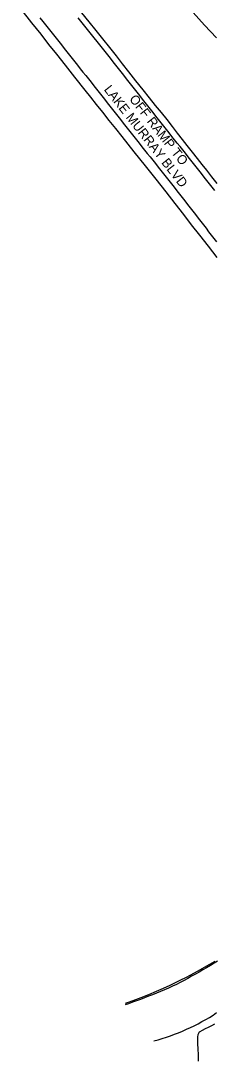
# Model space of a CAD drawing. Extents: x 1948091 to 1975253, y 787267 to 823306.
# Drawn here: x 1948999 to 1949111, y 821513 to 822114 of the extents above; entities that cross this region are included whole.
import ezdxf

# ---------------------------------------------------------------- set-up
doc = ezdxf.new("R2010")
doc.units = 0
for name, color, linetype in [('RD_EX_Pavement_Markings', 7, 'Continuous'), ('RD_EX_Road', 7, 'Continuous'), ('RD_TX_RoadID', 7, 'Continuous')]:
    doc.layers.add(name, color=color, linetype=linetype)

msp = doc.modelspace()

# ---------------------------------------------------------------- linework, layer by layer
at = {"layer": 'RD_EX_Pavement_Markings'}
for points in [[(1949010.29, 822115.94), (1949011.86, 822113.99), (1949013.43, 822112.05), (1949015, 822110.1), (1949016.56, 822108.15), (1949018.13, 822106.2), (1949019.7, 822104.26), (1949021.27, 822102.31), (1949022.83, 822100.36), (1949024.38, 822098.4), (1949025.93, 822096.44), (1949027.48, 822094.48), (1949029.03, 822092.52), (1949030.58, 822090.55), (1949032.13, 822088.59), (1949033.68, 822086.63), (1949035.23, 822084.67), (1949036.78, 822082.71), (1949038.33, 822080.74), (1949039.88, 822078.78), (1949041.43, 822076.82), (1949042.97, 822074.86), (1949044.52, 822072.9), (1949046.07, 822070.94), (1949047.62, 822068.97), (1949049.17, 822067.01), (1949050.72, 822065.05), (1949052.27, 822063.09), (1949053.83, 822061.13), (1949055.39, 822059.18), (1949056.94, 822057.22), (1949058.5, 822055.27), (1949060.06, 822053.31), (1949061.61, 822051.35), (1949063.17, 822049.4), (1949064.73, 822047.44), (1949066.28, 822045.49), (1949067.84, 822043.53), (1949069.4, 822041.58), (1949070.95, 822039.62), (1949072.51, 822037.66), (1949074.07, 822035.71), (1949075.62, 822033.75), (1949077.18, 822031.8), (1949078.74, 822029.84), (1949080.29, 822027.89), (1949081.85, 822025.93), (1949083.41, 822023.98), (1949084.96, 822022.02), (1949086.52, 822020.06), (1949088.08, 822018.11), (1949089.63, 822016.15), (1949091.17, 822014.18), (1949092.7, 822012.21), (1949094.24, 822010.24), (1949095.77, 822008.26), (1949097.31, 822006.29), (1949098.84, 822004.32), (1949100.38, 822002.35), (1949101.91, 822000.37), (1949103.45, 821998.4), (1949104.98, 821996.43), (1949106.51, 821994.45), (1949108.05, 821992.48), (1949109.58, 821990.51), (1949111.12, 821988.54), (1949112.65, 821986.56)], [(1949111.61, 822016.2), (1949110.06, 822018.16), (1949108.51, 822020.12), (1949106.96, 822022.08), (1949105.41, 822024.04), (1949103.86, 822026), (1949102.31, 822027.97), (1949100.76, 822029.93), (1949099.21, 822031.89), (1949097.66, 822033.85), (1949096.11, 822035.81), (1949094.55, 822037.76), (1949093, 822039.72), (1949091.45, 822041.68), (1949089.89, 822043.64), (1949088.34, 822045.6), (1949086.79, 822047.56), (1949085.23, 822049.52), (1949083.68, 822051.47), (1949082.13, 822053.43), (1949080.57, 822055.39), (1949079.02, 822057.35), (1949077.47, 822059.31), (1949075.91, 822061.27), (1949074.36, 822063.23), (1949072.81, 822065.18), (1949071.25, 822067.14), (1949069.7, 822069.1), (1949068.15, 822071.07), (1949066.6, 822073.03), (1949065.05, 822074.99), (1949063.51, 822076.95), (1949061.96, 822078.91), (1949060.41, 822080.87), (1949058.86, 822082.83), (1949057.31, 822084.8), (1949055.76, 822086.76), (1949054.21, 822088.72), (1949052.66, 822090.68), (1949051.11, 822092.64), (1949049.56, 822094.6), (1949048.01, 822096.56), (1949046.46, 822098.52), (1949044.91, 822100.49), (1949043.36, 822102.45), (1949041.79, 822104.4), (1949040.23, 822106.35), (1949038.66, 822108.3), (1949037.1, 822110.24), (1949035.53, 822112.19), (1949033.96, 822114.14), (1949032.4, 822116.09)], [(1949113.27, 821571.12), (1949111.15, 821569.8), (1949109.03, 821568.48), (1949106.89, 821567.18), (1949104.71, 821565.96), (1949102.53, 821564.73), (1949100.35, 821563.51), (1949098.17, 821562.28), (1949095.98, 821561.08), (1949093.79, 821559.88), (1949091.6, 821558.68), (1949089.36, 821557.56), (1949087.08, 821556.54), (1949084.8, 821555.52), (1949082.51, 821554.5), (1949080.2, 821553.54), (1949077.89, 821552.58), (1949075.58, 821551.63), (1949073.25, 821550.73), (1949070.91, 821549.84), (1949068.57, 821548.96), (1949066.22, 821548.11), (1949063.87, 821547.27), (1949061.52, 821546.42), (1949059.76, 821545.79)], [(1949076.37, 821524.97), (1949078.77, 821525.64), (1949081.18, 821526.32), (1949083.56, 821527.07), (1949085.91, 821527.93), (1949088.26, 821528.78), (1949090.62, 821529.63), (1949092.91, 821530.62), (1949095.19, 821531.66), (1949097.46, 821532.69), (1949099.74, 821533.72), (1949101.94, 821534.9), (1949104.13, 821536.11), (1949106.32, 821537.31), (1949108.51, 821538.53), (1949110.58, 821539.92), (1949112.66, 821541.32)]]:
    msp.add_lwpolyline(points, dxfattribs=at)
at = {"layer": 'RD_EX_Road'}
for points in [[(1948999.15, 822121.03), (1949005.4, 822113.22), (1949010.71, 822106.52), (1949015.3, 822100.68), (1949019.8, 822094.97), (1949024.82, 822088.63), (1949030.34, 822081.69), (1949036.32, 822074.16), (1949039.52, 822070.14), (1949042.9, 822065.9), (1949046.47, 822061.44), (1949050.21, 822056.75), (1949054, 822052.03), (1949057.68, 822047.44), (1949061.25, 822043), (1949064.7, 822038.7), (1949068.06, 822034.52), (1949071.32, 822030.48), (1949077.53, 822022.74), (1949083.29, 822015.49), (1949088.53, 822008.72), (1949093.4, 822002.4), (1949098.01, 821996.49), (1949102.7, 821990.51), (1949107.77, 821984.02), (1949112.79, 821977.6)], [(1949112.89, 822020.33), (1949109.89, 822024.24), (1949106.98, 822028.01), (1949104.34, 822031.39), (1949101.67, 822034.75), (1949098.69, 822038.48), (1949095.66, 822042.26), (1949092.86, 822045.8), (1949090.07, 822049.37), (1949087.08, 822053.22), (1949083.93, 822057.22), (1949080.67, 822061.25), (1949077.29, 822065.39), (1949073.78, 822069.73), (1949070.03, 822074.44), (1949065.91, 822079.69), (1949061.83, 822084.9), (1949058.2, 822089.5), (1949054.63, 822093.98), (1949050.74, 822098.84), (1949046.72, 822103.85), (1949042.78, 822108.78), (1949038.78, 822113.77), (1949034.58, 822118.95)], [(1949099.02, 822119.17), (1949105.69, 822111.87), (1949109.11, 822108.13), (1949112.55, 822104.38)], [(1949111.59, 821570.85), (1949106.83, 821568.09), (1949101.83, 821565.29), (1949097.12, 821562.74), (1949094.96, 821561.6), (1949091.42, 821559.78), (1949088.72, 821558.46), (1949085.56, 821556.96), (1949081.77, 821555.21), (1949077.65, 821553.42), (1949073.24, 821551.63), (1949068.69, 821549.86), (1949064.19, 821548.19), (1949060.87, 821547), (1949059.72, 821546.61)], [(1949102.23, 821513.24), (1949102.09, 821516.96), (1949101.9, 821520.3), (1949101.75, 821523.21), (1949101.72, 821525.64), (1949101.82, 821527.49), (1949101.92, 821528.18), (1949102.04, 821528.71), (1949102.33, 821529.47), (1949102.46, 821529.75), (1949102.6, 821529.96), (1949102.83, 821530.18), (1949103.22, 821530.45), (1949104.54, 821531.18), (1949106.23, 821532.04), (1949107.99, 821532.91), (1949109.8, 821533.84), (1949111.62, 821534.87)]]:
    msp.add_lwpolyline(points, dxfattribs=at)

# ---------------------------------------------------------------- texts
at = {"layer": 'RD_TX_RoadID'}
for s, p in [('LAKE MURRAY BLVD', (1949047.09, 822074.5)), ('OFF RAMP TO ', (1949061.74, 822069.01))]:
    msp.add_text(s, height=5.4, rotation=308.26871, dxfattribs=at).set_placement(p)

doc.saveas('drawing.dxf')
